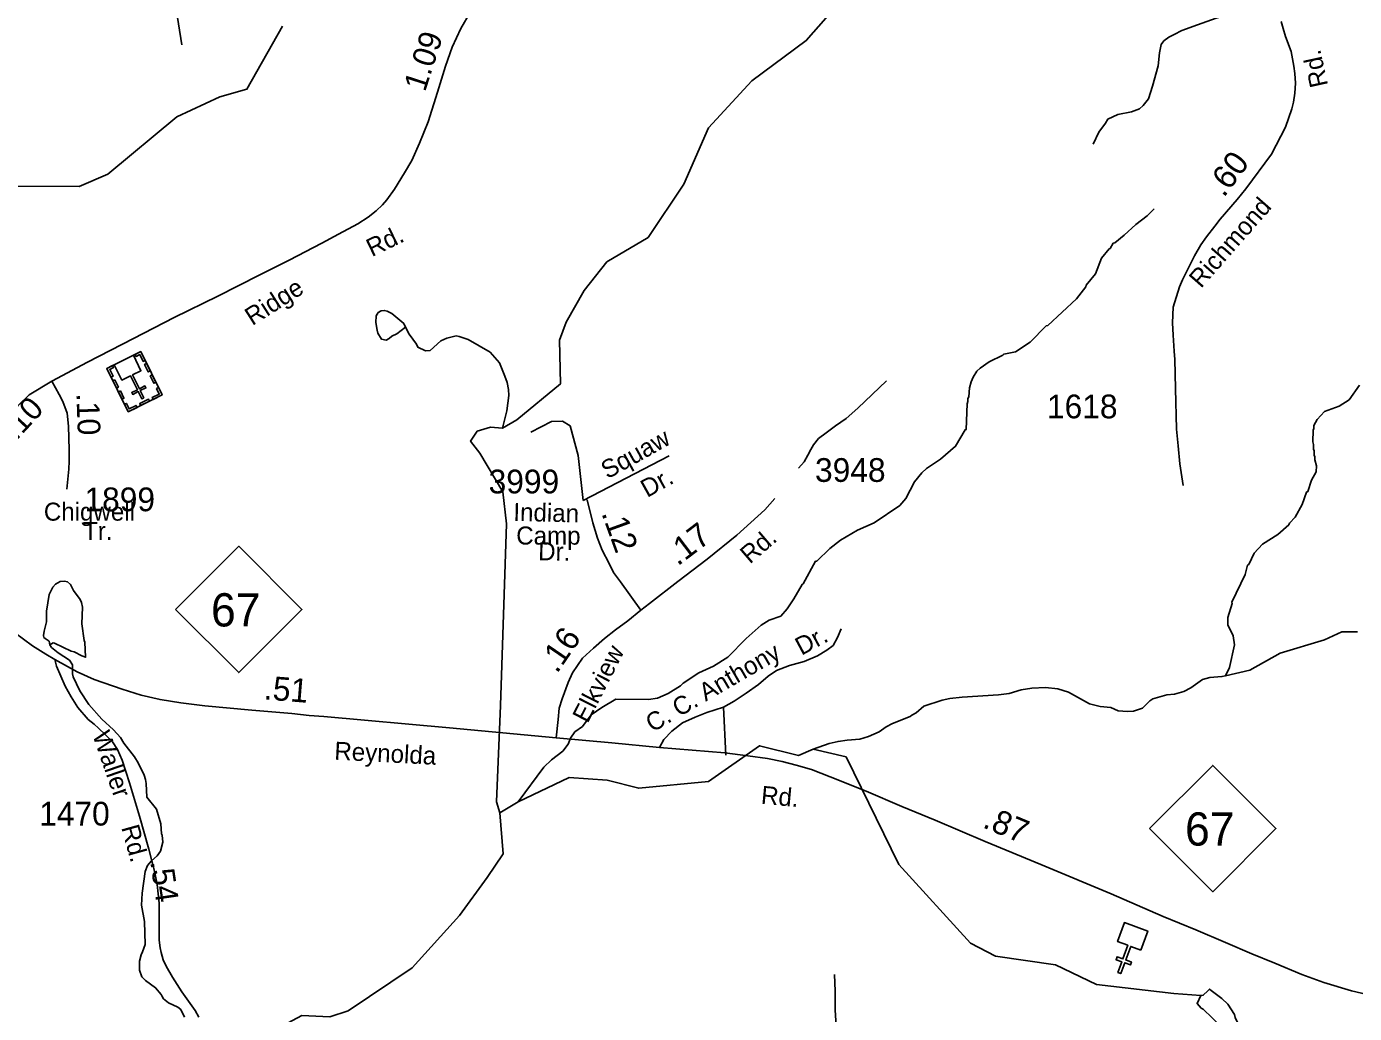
# Model space of a CAD drawing. Extents: x 1547597 to 1699558, y 810033 to 920809.
# Drawn here: x 1581068 to 1588063, y 895268 to 900467 of the extents above; entities that cross this region are included whole.
import ezdxf

# ---------------------------------------------------------------- set-up
doc = ezdxf.new("R2010")
doc.units = 0
for name, color, linetype in [('Exist Cultural Church CELL', 7, 'Continuous'), ('Exist Cultural Church with Cemetery CELL', 7, 'Continuous'), ('Exist Hydrographic Creek Single Shore', 7, 'Continuous'), ('Exist Hydrographic Misc Water Feature', 7, 'Continuous'), ('Exist Road Non-System Type 51', 7, 'Continuous'), ('Exist Road Non-System Type 51 Label', 7, 'Continuous'), ('Exist Road Primary NC Attributed', 7, 'Continuous'), ('Exist Road Primary NC Label', 7, 'Continuous'), ('Exist Road Primary NC Service Mileage Hundredths English Label', 7, 'Continuous'), ('Exist Road Primary NC Shield CELL', 7, 'Continuous'), ('Exist Road Primary NC Shield Number Label', 7, 'Continuous'), ('Exist Road Secondary Mileage Hundredths English Label', 7, 'Continuous'), ('Exist Road Secondary Type 51 Attributed', 7, 'Continuous'), ('Exist Road Secondary Type 51 Label', 7, 'Continuous'), ('Exist Road Secondary Type 51 Number Label', 7, 'Continuous')]:
    doc.layers.add(name, color=color, linetype=linetype)

msp = doc.modelspace()

# ---------------------------------------------------------------- linework, layer by layer
at = {"layer": 'Exist Cultural Church CELL'}
msp.add_lwpolyline([(1586938.1, 895602), (1586884.6, 895621.3), (1586858.5, 895549.8), (1586888.6, 895538.8), (1586883.1, 895523.8), (1586853.1, 895534.8), (1586832.5, 895478.3), (1586817.4, 895483.7), (1586838, 895540.3), (1586807.9, 895551.2), (1586813.4, 895566.2), (1586843.5, 895555.3), (1586869.5, 895626.8), (1586815.4, 895646.6), (1586851.8, 895746.7), (1586974.5, 895702)], close=True, dxfattribs=at)
at = {"layer": 'Exist Cultural Church with Cemetery CELL'}
for points in [[(1581781.9, 898525.8), (1581603.4, 898437.8), (1581490.8, 898666.2), (1581669.3, 898754.2)], [(1581630.7, 898735.1), (1581530.1, 898685.5), (1581570.2, 898604.3), (1581615.7, 898626.7), (1581651.7, 898553.7), (1581622.1, 898539.1), (1581627, 898529.2), (1581656.6, 898543.8), (1581675.2, 898505.9), (1581685.6, 898511), (1581667, 898548.9), (1581696.7, 898563.5), (1581691.8, 898573.4), (1581662.1, 898558.8), (1581626.1, 898631.9), (1581670.8, 898653.9)], [(1581639.7, 898739.5), (1581644.8, 898729.2), (1581664.5, 898739), (1581682.4, 898702.7), (1581692.4, 898707.6), (1581669.4, 898754.2)], [(1581520.5, 898680.8), (1581525.6, 898670.5), (1581505.8, 898660.8), (1581523.7, 898624.6), (1581513.7, 898619.6), (1581490.8, 898666.2)], [(1581700.3, 898691.5), (1581719.5, 898652.6), (1581709.2, 898647.6), (1581690.1, 898686.5)], [(1581532.9, 898606.4), (1581552.1, 898567.5), (1581541.9, 898562.5), (1581522.7, 898601.4)], [(1581730, 898631.2), (1581749.2, 898592.3), (1581738.9, 898587.3), (1581719.8, 898626.2)], [(1581562, 898547.3), (1581581.2, 898508.4), (1581571, 898503.4), (1581551.8, 898542.2)], [(1581715.5, 898493.1), (1581669, 898470.2), (1581664, 898480.4), (1581710.4, 898503.3)], [(1581762.8, 898564.7), (1581752.6, 898559.6), (1581766.8, 898530.8), (1581730.4, 898512.9), (1581735.4, 898502.9), (1581781.9, 898525.8)], [(1581584.1, 898476.7), (1581594.3, 898481.7), (1581608.5, 898452.8), (1581644.9, 898470.7), (1581649.8, 898460.8), (1581603.3, 898437.8)]]:
    msp.add_lwpolyline(points, close=True, dxfattribs=at)
at = {"layer": 'Exist Hydrographic Creek Single Shore'}
for points in [[(1583560.9, 896324.4), (1583544.2, 896383.3), (1583565.5, 896889.5), (1583595.7, 897846.5), (1583577.9, 898016.4), (1583455.7, 898218.9), (1583407, 898283), (1583442.6, 898335.3), (1583511.5, 898356.7), (1583576.1, 898351.7), (1583651.5, 898394.1), (1583880.5, 898584.2), (1583875.8, 898814.7), (1583911, 898910), (1584004.8, 899076), (1584125.8, 899228), (1584343.5, 899355.6), (1584530.5, 899637.3), (1584660.5, 899933.5), (1584889.5, 900181.6), (1585175.5, 900392.5), (1585343.6, 900584.4)], [(1581929.1, 894589.3), (1581949.7, 894612.4), (1582041.9, 894669.2), (1582099.8, 894679.8), (1582193.7, 894830.5), (1582259.7, 894930.1), (1582479.7, 895108.3), (1582420, 895205.1), (1582517.5, 895257.2), (1582664.8, 895250.6), (1582762, 895280.9), (1583099.9, 895508.5), (1583349.5, 895784.3), (1583493.8, 895984.7), (1583579.5, 896108), (1583560.9, 896324.4)]]:
    msp.add_lwpolyline(points, dxfattribs=at)
at = {"layer": 'Exist Hydrographic Misc Water Feature'}
for points in [[(1582416.5, 900468.1), (1582228.5, 900137.1), (1582086.5, 900097.3), (1581859.5, 899990.3), (1581496.5, 899689.1), (1581345.5, 899623.3), (1580745.5, 899625.5), (1580537.5, 899652.7), (1580302.5, 899529.5), (1580059.5, 899475.3), (1579661.5, 899598.3), (1579513.4, 899768.7), (1579424.4, 899928.2), (1579408.4, 900010.5), (1579359.4, 900087), (1579360.5, 900152.6), (1579270.4, 900262.8), (1579178.5, 900231.9), (1579059.4, 900057), (1578940.5, 899941.2), (1578814.5, 899868.3), (1578707.5, 899929.6), (1578603.5, 900240.2), (1578316.4, 900561.2)], [(1583658.6, 896382), (1583793.5, 896564.6), (1583833.9, 896604.1), (1583892.5, 896649.4), (1583920.9, 896687), (1583933.3, 896718.8), (1583955.7, 896750.6), (1583996.1, 896780), (1584042.8, 896841.4), (1584098.4, 896880.3), (1584171.8, 896923.8), (1584343.8, 896921.6), (1584391.9, 896929), (1584448.2, 896954.2), (1584512.7, 896993.4), (1584526.9, 897007.2), (1584609.5, 897062.2), (1584686, 897097.1), (1584762.6, 897144.2), (1584859.8, 897242.9), (1584938.6, 897313.9), (1584980.9, 897339.4), (1585041.1, 897360.6), (1585075.7, 897400.1), (1585110.2, 897451.7), (1585153.7, 897528.2), (1585159.2, 897531), (1585224.6, 897650.3), (1585230.7, 897650.1), (1585299.5, 897717.3), (1585356, 897760.6), (1585444.7, 897813.4), (1585532.9, 897853), (1585668.3, 897944.5), (1585700.7, 897980.1), (1585745.8, 898067.5), (1585784.3, 898115), (1585808.6, 898138.7), (1585883.2, 898187.8), (1585961.9, 898255.5), (1586012, 898341.8), (1586017.1, 898344), (1586022.8, 898480), (1586026.9, 898491.9), (1586027.1, 898507.9), (1586031.2, 898515.9), (1586035.8, 898563.8), (1586044.1, 898595.6), (1586054.5, 898619.5), (1586074.8, 898651.3), (1586091, 898667.1), (1586139.5, 898700.4), (1586211.9, 898735.5), (1586216, 898741.4), (1586278.1, 898752.7), (1586354.7, 898803.7), (1586439.8, 898890.6), (1586447.8, 898892.5), (1586599.5, 899032.5), (1586648.2, 899095.9), (1586650.4, 899103.9), (1586699.1, 899163.2), (1586731.2, 899246.3), (1586771.2, 899295.4), (1586776.7, 899298.3), (1586793.1, 899326), (1586801.1, 899328), (1586849.6, 899367.4), (1586912.2, 899424.6), (1586970.8, 899469.8), (1587009.2, 899507.3)], [(1583064.6, 898882.9), (1583055.7, 898902.2), (1582992.3, 898955), (1582968.5, 898967.3), (1582952.6, 898971.5), (1582936.5, 898969.7), (1582920.4, 898959.9), (1582910.2, 898942.1), (1582907.8, 898908), (1582915.2, 898868), (1582919, 898852), (1582938.7, 898819.7), (1582962.6, 898815.4), (1582978.7, 898823.1), (1582992.9, 898834.9), (1583019, 898848.7), (1583064.6, 898882.9)], [(1583576.1, 898351.7), (1583598.2, 898443.2), (1583609.1, 898523.1), (1583607.5, 898555), (1583600, 898591.1), (1583588.3, 898625.3), (1583559.2, 898695.7), (1583509.9, 898752.3), (1583394.7, 898817.8), (1583346.9, 898834.4), (1583330.9, 898836.6), (1583282.8, 898825.2), (1583250.6, 898811.7), (1583194, 898760.4), (1583169.9, 898758.7), (1583130.1, 898777.2), (1583122.3, 898793.3), (1583083, 898845.8), (1583064.6, 898882.9)], [(1587383.8, 897047), (1587406, 897090.2), (1587431.4, 897209.8), (1587424, 897257.9), (1587396.8, 897314.3), (1587397.2, 897354.3), (1587418.7, 897427.2), (1587418.2, 897434), (1587488, 897581), (1587500.5, 897628.9), (1587506.6, 897632.8), (1587535.3, 897692.5), (1587579.9, 897739.9), (1587660.6, 897790.8), (1587717.2, 897842.2), (1587721.3, 897850.1), (1587751.6, 897881.7), (1587788.4, 897949.2), (1587811.3, 898014.6), (1587817.2, 898016.9), (1587838, 898076.6), (1587862.5, 898120.2), (1587862.9, 898152.2), (1587855.3, 898184.4), (1587855.5, 898200.4), (1587851.6, 898208.4), (1587851.9, 898232.4), (1587848, 898240.5), (1587848.3, 898264.5), (1587844.4, 898278.5), (1587845.2, 898340.5), (1587849.3, 898348.5), (1587849.5, 898364.4), (1587867.9, 898396.2), (1587906.4, 898439.7), (1587982.7, 898466.8), (1588036.5, 898500.9), (1588090, 898577.4)], [(1581191.1, 897210.1), (1581187.4, 897228.2), (1581165.5, 897242.5), (1581159.6, 897248.6), (1581157.6, 897258.6), (1581160, 897282.5), (1581172.6, 897330.4), (1581173.2, 897386.3), (1581186.3, 897474.2), (1581206.7, 897513.9), (1581221, 897529.8), (1581245.1, 897543.4), (1581267.1, 897545.2), (1581283.1, 897541), (1581298.9, 897526.7), (1581314.6, 897496.6), (1581350, 897448.1), (1581357.8, 897432), (1581363.5, 897407.9), (1581358.5, 897320), (1581371.4, 897231.8), (1581375.3, 897223.7), (1581379.3, 897144.1), (1581358.4, 897152), (1581318.7, 897172.5), (1581302.7, 897176.7), (1581215.2, 897217.8), (1581207.3, 897219.9), (1581191.1, 897210.1)], [(1587383.8, 897047), (1587513.2, 897076.9), (1587673, 897165.5), (1587906.2, 897236.8), (1587996.9, 897277.9), (1588079, 897277.9)], [(1581899.4, 895249), (1581880.8, 895288.1), (1581864.5, 895300.6), (1581815.3, 895323.1), (1581789.6, 895345.4), (1581780.2, 895360.5), (1581776.9, 895368.5), (1581747.3, 895403), (1581693.7, 895441.6), (1581675.9, 895459.9), (1581662.4, 895496.1), (1581663, 895544.1), (1581671.4, 895575.9), (1581679.6, 895591.8), (1581692, 895631.6), (1581689.4, 895751.7), (1581672.9, 895837.9), (1581677.7, 895901.5), (1581692.7, 896015.7), (1581705, 896047.5), (1581725.3, 896071.2), (1581755.7, 896098.8), (1581774, 896122.6), (1581786.5, 896170.5), (1581782.9, 896206.5), (1581779.1, 896214.6), (1581775.8, 896266.6), (1581752.7, 896344.4), (1581701.4, 896407.5), (1581698.3, 896479.6), (1581694.6, 896499.6), (1581686.9, 896523.7), (1581655.6, 896588.2), (1581636, 896620.4), (1581580.9, 896691.1), (1581563.2, 896721.4), (1581525.7, 896761.9), (1581464.7, 896819), (1581395.3, 896895.5), (1581348.2, 896968.1), (1581313.1, 897040.5), (1581309.3, 897056.6), (1581309.8, 897104.6), (1581294.1, 897128.8), (1581234.6, 897167.6), (1581199, 897196.1), (1581191.1, 897210.1)], [(1585212.6, 896660.5), (1585297, 896689.3), (1585343.2, 896700.7), (1585391.2, 896708), (1585457.4, 896713.2), (1585503.5, 896726.6), (1585559.8, 896751.9), (1585596.1, 896777.4), (1585630.3, 896795), (1585722.8, 896831.8), (1585730.9, 896839.7), (1585755, 896851.4), (1585795.5, 896886.8), (1585891.9, 896917.6), (1585932, 896927.1), (1585996, 896934.3), (1586188.2, 896945.8), (1586244.3, 896953.1), (1586308.5, 896972.2), (1586364.6, 896981.6), (1586436.7, 896984.7), (1586500.6, 896977.8), (1586556.4, 896961.1), (1586667.7, 896899.7), (1586723.5, 896884.9), (1586779.5, 896880.2), (1586819.2, 896861.7), (1586867.2, 896859.1), (1586899.2, 896860.7), (1586947.4, 896876.1), (1586985.8, 896915.5), (1587002, 896925.3), (1587074.2, 896946.4), (1587116.2, 896949.9), (1587164.4, 896963.2), (1587200.7, 896982.8), (1587263.3, 897027.9), (1587301.4, 897037.5), (1587365.4, 897042.7), (1587383.8, 897047)], [(1583560.9, 896324.4), (1583658.6, 896382), (1583926.6, 896511.2), (1584126.5, 896497.2), (1584293.5, 896454.5), (1584660.5, 896489.8), (1584929.6, 896678), (1585135.2, 896625.9), (1585212.6, 896660.5), (1585385.8, 896620)], [(1587254.6, 895361.7), (1587111.5, 895373), (1586704.5, 895420.7), (1586488.6, 895523.7), (1586172.5, 895569.4), (1586040.5, 895637.8), (1585662.5, 896052.5), (1585385.8, 896620)], [(1587254.6, 895361.7), (1587267.1, 895363.9), (1587291.4, 895387.6), (1587300.4, 895396.3), (1587309.4, 895389.3), (1587364.9, 895346.6), (1587396.6, 895316.2), (1587431.9, 895261.8), (1587435.7, 895245.7), (1587451.3, 895213.5), (1587479.9, 895101.1), (1587477.8, 895087.2), (1587467.7, 895081.4), (1587453.8, 895085.5), (1587439.9, 895097.7), (1587428.1, 895121.9), (1587410.5, 895144), (1587361.1, 895198.6), (1587266.2, 895289.9), (1587256.3, 895296), (1587234.6, 895320.3), (1587254.6, 895361.7)]]:
    msp.add_lwpolyline(points, dxfattribs=at)
at = {"layer": 'Exist Road Non-System Type 51'}
for p, q in [((1584000.9, 897969.5), (1584452.8, 898205.9)), ((1584739.7, 896881.1), (1584752, 896628.9))]:
    msp.add_line(p, q, dxfattribs=at)
for points in [[(1581825.8, 900833.5), (1581844.9, 900626.5), (1581886.6, 900371.1)], [(1587658.8, 900641.9), (1587559.1, 900592), (1587479.8, 900560.3), (1587425.4, 900537.6), (1587334.7, 900510.4), (1587236.8, 900474.9), (1587154.4, 900446.2), (1587114.1, 900424.6), (1587085.8, 900410.9), (1587059.6, 900391.5), (1587045.4, 900371.5), (1587036.7, 900327.7), (1587029.7, 900259.8), (1587000.1, 900152.1), (1586979.2, 900086.5), (1586950.7, 900050.9), (1586930.3, 900033.1), (1586888.1, 900017.7), (1586817.8, 900002.7), (1586763.5, 899979.4), (1586751.2, 899957.6), (1586716.5, 899910.1), (1586687.6, 899846.5)], [(1585134.1, 898140.1), (1585164.6, 898173.7), (1585183.1, 898209.5), (1585199.5, 898239.2), (1585213.8, 898262.9), (1585240.5, 898296.6), (1585280.9, 898326), (1585329.5, 898363.5), (1585385.9, 898402.5), (1585446.8, 898455.7), (1585599.1, 898599.6)], [(1584000.9, 897969.5), (1583974.5, 898207), (1583932, 898362.7), (1583891.9, 898387.7), (1583833.3, 898385.8), (1583724.7, 898329.7)], [(1584739.7, 896881.1), (1584796.2, 896912.4), (1584858.9, 896955.5), (1584923.5, 897000.7), (1584974.2, 897043.9), (1585018.6, 897075.2), (1585087, 897100.2), (1585165.2, 897121.2), (1585233.9, 897152.3), (1585284.3, 897181.5), (1585316.7, 897207), (1585339.3, 897248.8), (1585359.9, 897294.4)], [(1584402.4, 896668), (1584425.1, 896711.6), (1584467.8, 896755.1), (1584524.3, 896798.2), (1584590.8, 896829.3), (1584651.3, 896852.5), (1584739.7, 896881.1)], [(1585290.7, 894628.4), (1585291.4, 894689.3), (1585317.1, 894736.7), (1585326.8, 894809.8), (1585336.6, 894897.4), (1585356, 894965.6), (1585356, 895063), (1585334.4, 895172.9), (1585327.4, 895287), (1585327.4, 895384.6), (1585324.9, 895472.4)]]:
    msp.add_lwpolyline(points, dxfattribs=at)
at = {"layer": 'Exist Road Primary NC Attributed'}
for points in [[(1580612.3, 897682.4), (1580695, 897573.1), (1580772.9, 897482.4), (1580823.6, 897431.7), (1580911.1, 897348.1), (1581003.9, 897274.6), (1581098.5, 897204.1), (1581168.9, 897161), (1581216.2, 897132.8)], [(1581216.2, 897132.8), (1581334.7, 897066.6), (1581424.1, 897027.2), (1581571, 896976.6), (1581671, 896945.2), (1581771.7, 896921.6), (1581879.9, 896903.7), (1582007.8, 896888), (1582254.6, 896865.2), (1582466, 896848), (1582556.7, 896837.3), (1582633.9, 896831.7), (1583296, 896771.6), (1583858.1, 896720.2)], [(1583858.1, 896720.2), (1584151.3, 896693.7), (1584402.4, 896668), (1584747, 896640.9), (1584867, 896625.2), (1584970.5, 896610.9), (1585049.3, 896595.9), (1585121.8, 896575.2), (1585203.6, 896552.7), (1585300.6, 896514.9), (1585490.4, 896438), (1585679.6, 896358.7), (1585854.8, 896285.9), (1586117.7, 896174.5), (1586259.3, 896115.2), (1586431.6, 896043), (1586781.2, 895898), (1587056.6, 895778.4), (1587227.8, 895708.8), (1587384.4, 895641.6), (1587523.5, 895582.3), (1587644.4, 895532), (1587787.1, 895473.4), (1587901.5, 895430.2), (1588048.1, 895387.3), (1588190.3, 895353.4)]]:
    msp.add_lwpolyline(points, dxfattribs=at)
at = {"layer": 'Exist Road Primary NC Shield CELL'}
for points in [[(1581852.7, 897396.2), (1582185.7, 897729.2), (1582518.7, 897396.2), (1582185.7, 897063.2)], [(1586983.9, 896241.9), (1587316.9, 896574.9), (1587649.9, 896241.9), (1587316.9, 895908.9)]]:
    msp.add_lwpolyline(points, close=True, dxfattribs=at)
at = {"layer": 'Exist Road Secondary Type 51 Attributed'}
for points in [[(1581201.8, 898598.8), (1581389.6, 898698.8), (1581631.1, 898823.8), (1581845.8, 898933.4), (1582075.6, 899046.1), (1582292.5, 899156.5), (1582450.7, 899235.7), (1582623.2, 899325.2), (1582710.5, 899373.7), (1582812.8, 899428.1), (1582867.8, 899462.4), (1582909.6, 899496.4), (1582942.8, 899528.1), (1582965.7, 899553.8), (1583005.7, 899610.9), (1583058.9, 899696.6), (1583098.2, 899761.6), (1583138.2, 899851.6), (1583183.5, 899964.5), (1583232.8, 900121.6), (1583275.6, 900257.3), (1583310.6, 900357.3), (1583356.4, 900455.9), (1583407.1, 900544.5)], [(1587678.1, 900492.5), (1587687.8, 900457.1), (1587700.7, 900415.1), (1587729.9, 900334.5), (1587744, 900257.6), (1587748.6, 900219.6), (1587752.7, 900168.3), (1587748.9, 900115), (1587741.7, 900068.8), (1587733.8, 900033.4), (1587699.9, 899937.5), (1587627.2, 899793.9), (1587490.4, 899611.3), (1587445.7, 899555.3), (1587355.7, 899452.2), (1587327.6, 899414.9), (1587283.6, 899358.9), (1587254.4, 899316.3), (1587221.6, 899258.3), (1587190.8, 899198.8), (1587158, 899133.2), (1587141, 899095.2), (1587108.4, 898989), (1587105.4, 898906.5), (1587107.9, 898840.3), (1587113.6, 898756.7), (1587116.7, 898713.1), (1587121, 898560.2), (1587126.4, 898346.3), (1587134.1, 898257.6), (1587142.9, 898164), (1587161, 898048.8)], [(1580956.1, 898388.1), (1580986.8, 898428.8), (1581022.5, 898468.1), (1581081.9, 898526.4), (1581201.8, 898598.8)], [(1581201.8, 898598.8), (1581240.3, 898528.1), (1581259.6, 898492.4), (1581281.8, 898429.5), (1581289.6, 898361.7), (1581291.8, 898237.4), (1581291.8, 898177.4), (1581290.3, 898134.5), (1581286.1, 898083.1), (1581279.6, 898030.3)], [(1584303.4, 897392.3), (1584197.7, 897540.9), (1584160.2, 897590.9), (1584137.4, 897638), (1584099.5, 897708.7), (1584076.6, 897771.6), (1584050.9, 897853), (1584021.6, 897973)], [(1584303.4, 897392.3), (1584349.9, 897426.6), (1584498.8, 897543.7), (1584652.7, 897660.9), (1584809.1, 897788), (1584956.7, 897920.5), (1585010.5, 897980.8)], [(1583858.1, 896720.2), (1583869.4, 896815.7), (1583874.5, 896875.8), (1583889.5, 896924.4), (1583920.6, 897011.6), (1583943.4, 897062.3), (1583996.3, 897139.4), (1584055.2, 897193), (1584113.1, 897243.7), (1584170.9, 897288.7), (1584235.9, 897336.6), (1584303.4, 897392.3)], [(1581216.2, 897132.8), (1581225.2, 897097.4), (1581271.1, 896992.4), (1581303.6, 896935.7), (1581321.4, 896907.1), (1581338.9, 896878.9), (1581393.2, 896816.3), (1581423.7, 896791.7), (1581446.2, 896770.3), (1581484.7, 896735.7), (1581521.3, 896699.1), (1581547, 896658.8), (1581571.4, 896602.4), (1581610.7, 896482.1), (1581662.1, 896307.5), (1581711.6, 896132.5), (1581741.8, 896016.8), (1581755.5, 895947.1), (1581761.6, 895898.2), (1581766, 895849.6), (1581766.8, 895771), (1581765.9, 895706.4), (1581767.3, 895654.3), (1581771.4, 895614.3), (1581776.4, 895588.5), (1581787.1, 895549.6), (1581804.1, 895516.4), (1581836.6, 895459.3), (1581886.8, 895382.1), (1581955.9, 895283.2), (1581975.5, 895247.8)]]:
    msp.add_lwpolyline(points, dxfattribs=at)

# ---------------------------------------------------------------- texts
at = {"layer": 'Exist Road Non-System Type 51 Label'}
for s, rotation, p in [('Squaw', 29.19034, (1584128.4, 898081)), ('Dr.', 29.19034, (1584337.3, 897983)), ('Dr.', 28.21362, (1585150, 897151.8)), ('C. C. Anthony', 30.12145, (1584364.8, 896746.5))]:
    msp.add_text(s, height=95, rotation=rotation, dxfattribs=at).set_placement(p)
at = {"layer": 'Exist Road Primary NC Label'}
for s, rotation, p in [('Reynolda', 357.11017, (1582687.7, 896604.8)), ('Rd.', 354.80969, (1584934.5, 896372.8))]:
    msp.add_text(s, height=95, rotation=rotation, dxfattribs=at).set_placement(p)
at = {"layer": 'Exist Road Primary NC Service Mileage Hundredths English Label'}
for s, rotation, p in [('.51', 355.36454, (1582315.2, 896922.9)), ('.87', 337.28273, (1586099.4, 896249.9))]:
    msp.add_text(s, height=125, rotation=rotation, dxfattribs=at).set_placement(p)
at = {"layer": 'Exist Road Primary NC Shield Number Label'}
for p in [(1582039.8, 897306.5), (1587171.1, 896152.2)]:
    msp.add_text('67', height=175, dxfattribs=at).set_placement(p)
at = {"layer": 'Exist Road Secondary Mileage Hundredths English Label'}
for s, height, rotation, p in [('1.09', 120, 72.10999, (1583167, 900118.7)), ('.60', 125, 53.15552, (1587375.5, 899562.3)), ('.10', 120, 47.12279, (1581013.6, 898283)), ('.10', 120, 272.05219, (1581330.3, 898534)), ('.12', 125, 289.98311, (1584095.3, 897903.2)), ('.17', 125, 37.27189, (1584498.2, 897621.8)), ('.16', 125, 55.58164, (1583862.4, 897054.6)), ('.54', 120, 278.32396, (1581719.4, 896067.5))]:
    msp.add_text(s, height=height, rotation=rotation, dxfattribs=at).set_placement(p)
at = {"layer": 'Exist Road Secondary Type 51 Label'}
for s, rotation, p in [('Rd.', 102.34821, (1587924.8, 900157.5)), ('Richmond', 48.70682, (1587254.9, 899084.1)), ('Rd.', 25.7396, (1582887, 899252)), ('Ridge', 32.57978, (1582257.3, 898888.3)), ('Indian', 358.59189, (1583631.6, 897862.9)), ('Camp', 359.8542, (1583647.6, 897738.1)), ('Rd.', 40.52288, (1584878.3, 897632.4)), ('Dr.', 359.01384, (1583762.6, 897655.7)), ('Elkview', 62.99886, (1584023.8, 896792.5)), ('Waller', 289.03998, (1581413.9, 896736.7)), ('Rd.', 285.54117, (1581566.2, 896247.5))]:
    msp.add_text(s, height=95, rotation=rotation, dxfattribs=at).set_placement(p)
for s, p in [('Chigwell', (1581159.1, 897863.8)), ('Tr.', (1581365.9, 897762.3))]:
    msp.add_text(s, height=95, dxfattribs=at).set_placement(p)
at = {"layer": 'Exist Road Secondary Type 51 Number Label'}
for s, p in [('1618', (1586443.6, 898402.9)), ('3948', (1585221.6, 898068.1)), ('3999', (1583502.1, 898007.5)), ('1899', (1581373, 897913.5)), ('1470', (1581134.3, 896257.7))]:
    msp.add_text(s, height=125, dxfattribs=at).set_placement(p)

doc.saveas('drawing.dxf')
